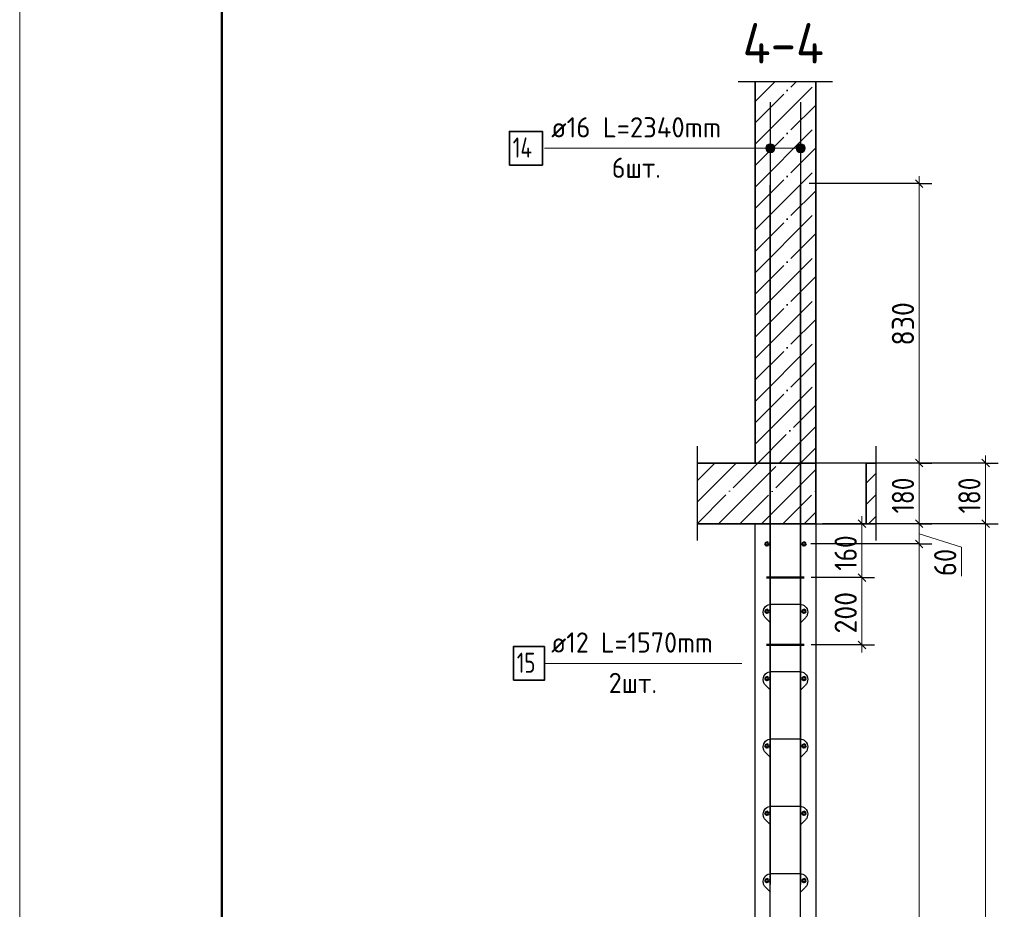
# Model space of a CAD drawing. Header units: millimetres. Extents: x -49773 to 2322955, y -3321 to 58485.
# Tile 302 of 580: x 1198195 to 1207940, y 17182 to 25989. Entities that reach past the tile are written whole.
import ezdxf

# ---------------------------------------------------------------- set-up
doc = ezdxf.new("R2010")
doc.units = ezdxf.units.MM
doc.linetypes.add('______11', pattern=[500, 400, -50, 0, -50])
doc.linetypes.add('______5', pattern=[1100, 800, -100, 100, -100])
for name, color, linetype, lineweight in [('Standard', 7, 'Continuous', 25), ('Арм.стержн. вертикальными 1', 22, 'Continuous', 35), ('Арм.стержн.горизонт. 1', 180, 'Continuous', 35), ('Арм.стержн.горизонт. 2', 202, 'Continuous', 35), ('Перекрытие_ общее', 7, 'Continuous', 35), ('Размерная линия_ общее', 7, 'Continuous', 13), ('Стена_ общее', 7, 'Continuous', 35)]:
    doc.layers.add(name, color=color, linetype=linetype, lineweight=lineweight)
doc.layers.add('Арм.стержн. вертикальными 2', color=7, linetype='Continuous', lineweight=35, true_color=0x006e00)
doc.layers.add('Арм.стержн.Стяжки', color=7, linetype='Continuous', lineweight=35, true_color=0x501e0f)
doc.styles.add('ISOCPEUR', font='txt')

msp = doc.modelspace()

# ---------------------------------------------------------------- hatches: boundary and pattern name
at = {"layer": 'Арм.стержн. вертикальными 2', "linetype": 'Continuous', "lineweight": 13, "transparency": 33554687}
for points in [[(1205585.6, 24739), (1205601.8, 24677.8), (1205601.8, 24755.2)], [(1205585.6, 24739), (1205601.8, 24677.8), (1205601.8, 24755.2)], [(1205585.6, 24739), (1205601.8, 24677.8), (1205601.8, 24755.2)], [(1205601.8, 24755.2), (1205624.3, 24671.5), (1205624.3, 24761.5)], [(1205601.8, 24755.2), (1205624.3, 24671.5), (1205624.3, 24761.5)], [(1205601.8, 24755.2), (1205624.3, 24671.5), (1205624.3, 24761.5)], [(1205601.8, 24755.2), (1205601.8, 24677.8), (1205624.3, 24671.5)], [(1205601.8, 24755.2), (1205601.8, 24677.8), (1205624.3, 24671.5)], [(1205601.8, 24755.2), (1205601.8, 24677.8), (1205624.3, 24671.5)], [(1205624.3, 24761.5), (1205624.3, 24671.5), (1205646.8, 24677.8)], [(1205624.3, 24761.5), (1205646.8, 24677.8), (1205646.8, 24755.2)], [(1205624.3, 24761.5), (1205624.3, 24671.5), (1205646.8, 24677.8)], [(1205624.3, 24761.5), (1205646.8, 24677.8), (1205646.8, 24755.2)], [(1205624.3, 24761.5), (1205624.3, 24671.5), (1205646.8, 24677.8)], [(1205624.3, 24761.5), (1205646.8, 24677.8), (1205646.8, 24755.2)], [(1205646.8, 24755.2), (1205646.8, 24677.8), (1205663, 24694)], [(1205646.8, 24755.2), (1205663, 24694), (1205663, 24739)], [(1205646.8, 24755.2), (1205646.8, 24677.8), (1205663, 24694)], [(1205646.8, 24755.2), (1205663, 24694), (1205663, 24739)], [(1205646.8, 24755.2), (1205646.8, 24677.8), (1205663, 24694)], [(1205646.8, 24755.2), (1205663, 24694), (1205663, 24739)], [(1205885.6, 24739), (1205901.8, 24677.8), (1205901.8, 24755.2)], [(1205885.6, 24739), (1205901.8, 24677.8), (1205901.8, 24755.2)], [(1205885.6, 24739), (1205901.8, 24677.8), (1205901.8, 24755.2)], [(1205901.8, 24755.2), (1205924.3, 24671.5), (1205924.3, 24761.5)], [(1205901.8, 24755.2), (1205924.3, 24671.5), (1205924.3, 24761.5)], [(1205901.8, 24755.2), (1205924.3, 24671.5), (1205924.3, 24761.5)], [(1205901.8, 24755.2), (1205901.8, 24677.8), (1205924.3, 24671.5)], [(1205901.8, 24755.2), (1205901.8, 24677.8), (1205924.3, 24671.5)], [(1205901.8, 24755.2), (1205901.8, 24677.8), (1205924.3, 24671.5)], [(1205924.3, 24761.5), (1205924.3, 24671.5), (1205946.8, 24677.8)], [(1205924.3, 24761.5), (1205946.8, 24677.8), (1205946.8, 24755.2)], [(1205924.3, 24761.5), (1205924.3, 24671.5), (1205946.8, 24677.8)], [(1205924.3, 24761.5), (1205946.8, 24677.8), (1205946.8, 24755.2)], [(1205924.3, 24761.5), (1205924.3, 24671.5), (1205946.8, 24677.8)], [(1205924.3, 24761.5), (1205946.8, 24677.8), (1205946.8, 24755.2)], [(1205946.8, 24755.2), (1205946.8, 24677.8), (1205963, 24694)], [(1205946.8, 24755.2), (1205963, 24694), (1205963, 24739)], [(1205946.8, 24755.2), (1205946.8, 24677.8), (1205963, 24694)], [(1205946.8, 24755.2), (1205963, 24694), (1205963, 24739)], [(1205946.8, 24755.2), (1205946.8, 24677.8), (1205963, 24694)], [(1205946.8, 24755.2), (1205963, 24694), (1205963, 24739)], [(1205585.6, 24694), (1205585.6, 24739), (1205579.3, 24716.5)], [(1205585.6, 24694), (1205585.6, 24739), (1205579.3, 24716.5)], [(1205585.6, 24694), (1205585.6, 24739), (1205579.3, 24716.5)], [(1205585.6, 24739), (1205585.6, 24694), (1205601.8, 24677.8)], [(1205585.6, 24739), (1205585.6, 24694), (1205601.8, 24677.8)], [(1205585.6, 24739), (1205585.6, 24694), (1205601.8, 24677.8)], [(1205663, 24739), (1205663, 24694), (1205669.3, 24716.5)], [(1205663, 24739), (1205663, 24694), (1205669.3, 24716.5)], [(1205663, 24739), (1205663, 24694), (1205669.3, 24716.5)], [(1205885.6, 24694), (1205885.6, 24739), (1205879.3, 24716.5)], [(1205885.6, 24694), (1205885.6, 24739), (1205879.3, 24716.5)], [(1205885.6, 24694), (1205885.6, 24739), (1205879.3, 24716.5)], [(1205885.6, 24739), (1205885.6, 24694), (1205901.8, 24677.8)], [(1205885.6, 24739), (1205885.6, 24694), (1205901.8, 24677.8)], [(1205885.6, 24739), (1205885.6, 24694), (1205901.8, 24677.8)], [(1205963, 24739), (1205963, 24694), (1205969.3, 24716.5)], [(1205963, 24739), (1205963, 24694), (1205969.3, 24716.5)], [(1205963, 24739), (1205963, 24694), (1205969.3, 24716.5)]]:
    msp.add_hatch(color=7, dxfattribs=at).paths.add_polyline_path(points)

# ---------------------------------------------------------------- linework, layer by layer
at = {"layer": 'Standard', "color": 7, "linetype": 'Continuous', "lineweight": 25, "transparency": 33554687}
for p, q in [((1205307.7, 25377.9), (1206241, 25377.9)), ((1204902.6, 20833), (1204902.6, 21766.3)), ((1206669.2, 21766.3), (1206669.2, 20833))]:
    msp.add_line(p, q, dxfattribs=at)
at = {"layer": 'Standard', "color": 253, "linetype": '______11', "lineweight": 35, "true_color": 0xababab, "transparency": 33554687}
for p, q in [((1205474.3, 24968.1), (1205884.1, 25377.9)), ((1205474.3, 24543.9), (1206074.3, 25143.8)), ((1205474.3, 24119.6), (1206074.3, 24719.6)), ((1205474.3, 23695.3), (1206074.3, 24295.3)), ((1205474.3, 23271.1), (1206074.3, 23871.1)), ((1205474.3, 22846.8), (1206074.3, 23446.8)), ((1205474.3, 22422.5), (1206074.3, 23022.5)), ((1205474.3, 21998.3), (1206074.3, 22598.3)), ((1205499.9, 21599.6), (1206074.3, 22174)), ((1205924.2, 21599.6), (1206074.3, 21749.7))]:
    msp.add_line(p, q, dxfattribs=at)
at = {"layer": 'Standard', "color": 253, "linetype": '______5', "lineweight": 35, "true_color": 0xababab, "transparency": 33554687}
for p, q in [((1205474.3, 25180.2), (1205672, 25377.9)), ((1205474.3, 24756), (1206074.3, 25356)), ((1205474.3, 24331.7), (1206074.3, 24931.7)), ((1205474.3, 23907.5), (1206074.3, 24507.5)), ((1205474.3, 23483.2), (1206074.3, 24083.2)), ((1205474.3, 23058.9), (1206074.3, 23658.9)), ((1205474.3, 22634.7), (1206074.3, 23234.7)), ((1205474.3, 22210.4), (1206074.3, 22810.4)), ((1205474.3, 21786.1), (1206074.3, 22386.1)), ((1205712.1, 21599.6), (1206074.3, 21961.9))]:
    msp.add_line(p, q, dxfattribs=at)
at = {"layer": 'Standard', "color": 7, "linetype": 'Continuous', "lineweight": 35, "transparency": 33554687}
for p, q in [((1205474.3, 25377.9), (1205474.3, 21599.6)), ((1206074.3, 21599.6), (1206074.3, 25377.9)), ((1205474.3, 21599.6), (1204902.6, 21599.6)), ((1206074.3, 21599.6), (1205474.3, 21599.6)), ((1206074.3, 20999.6), (1206074.3, 21599.6)), ((1206574.3, 21599.6), (1206574.3, 20999.6)), ((1206669.2, 21599.6), (1206574.3, 21599.6)), ((1204902.6, 20999.6), (1206074.3, 20999.6)), ((1205474.3, 20999.6), (1206074.3, 20999.6)), ((1206574.3, 20999.6), (1206669.2, 20999.6))]:
    msp.add_line(p, q, dxfattribs=at)
at = {"layer": 'Standard', "color": 253, "linetype": '______11', "lineweight": 13, "true_color": 0xababab, "transparency": 33554687}
for p, q in [((1204902.6, 21426.5), (1205075.7, 21599.6)), ((1204902.6, 21002.2), (1205499.9, 21599.6)), ((1205324.2, 20999.6), (1205924.2, 21599.6)), ((1206574.3, 21401.2), (1206669.2, 21496.1)), ((1205748.5, 20999.6), (1206074.3, 21325.5)), ((1206597, 20999.6), (1206669.2, 21071.9))]:
    msp.add_line(p, q, dxfattribs=at)
at = {"layer": 'Standard', "color": 253, "linetype": '______5', "lineweight": 13, "true_color": 0xababab, "transparency": 33554687}
for p, q in [((1204902.6, 21214.4), (1205287.8, 21599.6)), ((1205112.1, 20999.6), (1205712.1, 21599.6)), ((1205536.3, 20999.6), (1206074.3, 21537.6)), ((1206574.3, 21189.1), (1206669.2, 21284)), ((1205960.6, 20999.6), (1206074.3, 21113.3))]:
    msp.add_line(p, q, dxfattribs=at)
at = {"layer": 'Standard', "color": 7, "linetype": 'Continuous', "lineweight": 13, "transparency": 33554687}
msp.add_lwpolyline([(1198194.6, -3115.3), (1240194.6, -3115.3), (1240194.6, 56284.7), (1198194.6, 56284.7), (1198194.6, -3115.3)], close=True, dxfattribs=at)
at = {"layer": 'Standard', "color": 7, "linetype": 'Continuous', "lineweight": 50, "transparency": 33554687}
msp.add_lwpolyline([(1200194.6, 55784.7), (1239694.6, 55784.7), (1239694.6, -2615.3), (1200194.6, -2615.3), (1200194.6, 55784.7)], close=True, dxfattribs=at)
at = {"layer": 'Арм.стержн. вертикальными 1', "color": 4, "linetype": 'Continuous', "lineweight": 25, "transparency": 33554687}
for p, q in [((1205624.3, 10616.3), (1205624.3, 24349.6)), ((1205624.3, 10616.3), (1205624.3, 24349.6)), ((1205624.3, 10616.3), (1205624.3, 24349.6)), ((1205624.3, 10616.3), (1205624.3, 24349.6)), ((1205624.3, 10616.3), (1205624.3, 24349.6)), ((1205624.3, 10616.3), (1205624.3, 24349.6)), ((1205924.3, 10616.3), (1205924.3, 24349.6)), ((1205924.3, 10616.3), (1205924.3, 24349.6)), ((1205924.3, 10616.3), (1205924.3, 24349.6)), ((1205924.3, 10616.3), (1205924.3, 24349.6)), ((1205924.3, 10616.3), (1205924.3, 24349.6)), ((1205924.3, 10616.3), (1205924.3, 24349.6))]:
    msp.add_line(p, q, dxfattribs=at)
at = {"layer": 'Арм.стержн. вертикальными 2', "color": 5, "linetype": 'Continuous', "lineweight": 25, "true_color": 0x1c1cff, "transparency": 33554687}
for p, q in [((1205624.3, 25173), (1205624.3, 17426.3)), ((1205624.3, 25173), (1205624.3, 17426.3)), ((1205624.3, 25173), (1205624.3, 17426.3)), ((1205924.3, 25173), (1205924.3, 17426.3)), ((1205924.3, 25173), (1205924.3, 17426.3)), ((1205924.3, 25173), (1205924.3, 17426.3))]:
    msp.add_line(p, q, dxfattribs=at)
at = {"layer": 'Арм.стержн. вертикальными 2', "color": 7, "linetype": 'Continuous', "lineweight": 13, "transparency": 33554687}
for p, q in [((1205624.3, 24761.5), (1205624.3, 24761.5)), ((1205624.3, 24761.5), (1205624.3, 24761.5)), ((1205624.3, 24761.5), (1205624.3, 24761.5)), ((1205924.3, 24761.5), (1205924.3, 24761.5)), ((1205924.3, 24761.5), (1205924.3, 24761.5)), ((1205924.3, 24761.5), (1205924.3, 24761.5)), ((1203388.3, 24716.5), (1205401.6, 24716.5)), ((1205401.6, 24716.5), (1205924.3, 24716.5)), ((1205401.6, 24716.5), (1205624.3, 24716.5)), ((1205401.6, 24716.5), (1205624.3, 24716.5)), ((1205401.6, 24716.5), (1205924.3, 24716.5)), ((1205401.6, 24716.5), (1205924.3, 24716.5)), ((1205401.6, 24716.5), (1205624.3, 24716.5)), ((1205579.3, 24716.5), (1205579.3, 24716.5)), ((1205579.3, 24716.5), (1205579.3, 24716.5)), ((1205579.3, 24716.5), (1205579.3, 24716.5)), ((1205624.3, 24671.5), (1205624.3, 24671.5)), ((1205624.3, 24671.5), (1205624.3, 24671.5)), ((1205624.3, 24671.5), (1205624.3, 24671.5)), ((1205669.3, 24716.5), (1205669.3, 24716.5)), ((1205669.3, 24716.5), (1205669.3, 24716.5)), ((1205669.3, 24716.5), (1205669.3, 24716.5)), ((1205879.3, 24716.5), (1205879.3, 24716.5)), ((1205879.3, 24716.5), (1205879.3, 24716.5)), ((1205879.3, 24716.5), (1205879.3, 24716.5)), ((1205924.3, 24671.5), (1205924.3, 24671.5)), ((1205924.3, 24671.5), (1205924.3, 24671.5)), ((1205924.3, 24671.5), (1205924.3, 24671.5)), ((1205969.3, 24716.5), (1205969.3, 24716.5)), ((1205969.3, 24716.5), (1205969.3, 24716.5)), ((1205969.3, 24716.5), (1205969.3, 24716.5))]:
    msp.add_line(p, q, dxfattribs=at)
at = {"layer": 'Арм.стержн. вертикальными 2', "color": 7, "linetype": 'Continuous', "lineweight": 35, "transparency": 33554687}
msp.add_lwpolyline([(1203041.6, 24549.9), (1203368.3, 24549.9), (1203368.3, 24883.2), (1203041.6, 24883.2), (1203041.6, 24549.9)], dxfattribs=at)
at = {"layer": 'Арм.стержн. вертикальными 2', "color": 7, "linetype": 'Continuous', "lineweight": 13, "transparency": 33554687}
for centre in [(1205624.3, 24716.5), (1205624.3, 24716.5), (1205624.3, 24716.5), (1205924.3, 24716.5), (1205924.3, 24716.5), (1205924.3, 24716.5)]:
    msp.add_circle(centre, 45, dxfattribs=at)
at = {"layer": 'Арм.стержн.горизонт. 1', "color": 4, "linetype": 'Continuous', "lineweight": 50, "transparency": 33554687}
for centre in [(1205591, 20799.6), (1205957.7, 20799.6), (1205591, 20133), (1205957.7, 20133), (1205591, 19466.3), (1205957.7, 19466.3), (1205591, 18799.6), (1205957.7, 18799.6), (1205591, 18133), (1205957.7, 18133), (1205591, 17466.3), (1205957.7, 17466.3)]:
    msp.add_circle(centre, 16.7, dxfattribs=at)
at = {"layer": 'Арм.стержн.горизонт. 2', "color": 7, "linetype": 'Continuous', "lineweight": 13, "transparency": 33554687}
msp.add_line((1203388.3, 19616.5), (1205341.6, 19616.5), dxfattribs=at)
at = {"layer": 'Арм.стержн.горизонт. 2', "color": 34, "linetype": 'Continuous', "lineweight": 50, "transparency": 33554687}
for points in [[(1205961, 20466.3), (1205590.6, 20466.3), (1205587.7, 20466.3)], [(1205961, 19799.6), (1205590.6, 19799.6), (1205587.7, 19799.6)]]:
    msp.add_lwpolyline(points, dxfattribs=at)
at = {"layer": 'Арм.стержн.горизонт. 2', "color": 7, "linetype": 'Continuous', "lineweight": 35, "transparency": 33554687}
msp.add_lwpolyline([(1203081.6, 19449.9), (1203388.3, 19449.9), (1203388.3, 19783.2), (1203081.6, 19783.2), (1203081.6, 19449.9)], dxfattribs=at)
at = {"layer": 'Арм.стержн.Стяжки', "color": 40, "linetype": 'Continuous', "lineweight": 25, "transparency": 33554687}
for points in [[(1205627, 20017.2), (1205576.5, 20067.6), (1205571.7, 20073.2), (1205567.3, 20079.2), (1205563.5, 20085.7), (1205560.4, 20092.3), (1205557.9, 20099.3), (1205556, 20106.5), (1205554.8, 20113.9), (1205554.3, 20121.2), (1205554.3, 20126.4), (1205556.3, 20140.6), (1205561.1, 20155.2), (1205568.6, 20168.6), (1205577.8, 20179.5), (1205588.7, 20188.7), (1205602.1, 20196.2), (1205616.7, 20201), (1205630.8, 20202.9), (1205917.8, 20202.9), (1205932, 20201), (1205946.5, 20196.2), (1205959.9, 20188.7), (1205970.9, 20179.5), (1205980.1, 20168.6), (1205987.6, 20155.2), (1205992.4, 20140.6), (1205994.3, 20126.4), (1205994.3, 20121.2), (1205993.8, 20113.9), (1205992.6, 20106.5), (1205990.7, 20099.3), (1205988.2, 20092.3), (1205985.1, 20085.7), (1205981.3, 20079.2), (1205976.9, 20073.2), (1205972.1, 20067.6), (1205921.7, 20017.2)], [(1205627, 20017.2), (1205576.5, 20067.6), (1205571.7, 20073.2), (1205567.3, 20079.2), (1205563.5, 20085.7), (1205560.4, 20092.3), (1205557.9, 20099.3), (1205556, 20106.5), (1205554.8, 20113.9), (1205554.3, 20121.2), (1205554.3, 20126.4), (1205556.3, 20140.6), (1205561.1, 20155.2), (1205568.6, 20168.6), (1205577.8, 20179.5), (1205588.7, 20188.7), (1205602.1, 20196.2), (1205616.7, 20201), (1205630.8, 20202.9), (1205917.8, 20202.9), (1205932, 20201), (1205946.5, 20196.2), (1205959.9, 20188.7), (1205970.9, 20179.5), (1205980.1, 20168.6), (1205987.6, 20155.2), (1205992.4, 20140.6), (1205994.3, 20126.4), (1205994.3, 20121.2), (1205993.8, 20113.9), (1205992.6, 20106.5), (1205990.7, 20099.3), (1205988.2, 20092.3), (1205985.1, 20085.7), (1205981.3, 20079.2), (1205976.9, 20073.2), (1205972.1, 20067.6), (1205921.7, 20017.2)], [(1205627, 19350.5), (1205576.5, 19400.9), (1205571.7, 19406.5), (1205567.3, 19412.6), (1205563.5, 19419), (1205560.4, 19425.7), (1205557.9, 19432.6), (1205556, 19439.8), (1205554.8, 19447.2), (1205554.3, 19454.5), (1205554.3, 19459.8), (1205556.3, 19473.9), (1205561.1, 19488.5), (1205568.6, 19501.9), (1205577.8, 19512.8), (1205588.7, 19522), (1205602.1, 19529.5), (1205616.7, 19534.3), (1205630.8, 19536.3), (1205917.8, 19536.3), (1205932, 19534.3), (1205946.5, 19529.5), (1205959.9, 19522), (1205970.9, 19512.8), (1205980.1, 19501.9), (1205987.6, 19488.5), (1205992.4, 19473.9), (1205994.3, 19459.8), (1205994.3, 19454.5), (1205993.8, 19447.2), (1205992.6, 19439.8), (1205990.7, 19432.6), (1205988.2, 19425.7), (1205985.1, 19419), (1205981.3, 19412.6), (1205976.9, 19406.5), (1205972.1, 19400.9), (1205921.7, 19350.5)], [(1205627, 19350.5), (1205576.5, 19400.9), (1205571.7, 19406.5), (1205567.3, 19412.6), (1205563.5, 19419), (1205560.4, 19425.7), (1205557.9, 19432.6), (1205556, 19439.8), (1205554.8, 19447.2), (1205554.3, 19454.5), (1205554.3, 19459.8), (1205556.3, 19473.9), (1205561.1, 19488.5), (1205568.6, 19501.9), (1205577.8, 19512.8), (1205588.7, 19522), (1205602.1, 19529.5), (1205616.7, 19534.3), (1205630.8, 19536.3), (1205917.8, 19536.3), (1205932, 19534.3), (1205946.5, 19529.5), (1205959.9, 19522), (1205970.9, 19512.8), (1205980.1, 19501.9), (1205987.6, 19488.5), (1205992.4, 19473.9), (1205994.3, 19459.8), (1205994.3, 19454.5), (1205993.8, 19447.2), (1205992.6, 19439.8), (1205990.7, 19432.6), (1205988.2, 19425.7), (1205985.1, 19419), (1205981.3, 19412.6), (1205976.9, 19406.5), (1205972.1, 19400.9), (1205921.7, 19350.5)], [(1205627, 19350.5), (1205576.5, 19400.9), (1205571.7, 19406.5), (1205567.3, 19412.6), (1205563.5, 19419), (1205560.4, 19425.7), (1205557.9, 19432.6), (1205556, 19439.8), (1205554.8, 19447.2), (1205554.3, 19454.5), (1205554.3, 19459.8), (1205556.3, 19473.9), (1205561.1, 19488.5), (1205568.6, 19501.9), (1205577.8, 19512.8), (1205588.7, 19522), (1205602.1, 19529.5), (1205616.7, 19534.3), (1205630.8, 19536.3), (1205917.8, 19536.3), (1205932, 19534.3), (1205946.5, 19529.5), (1205959.9, 19522), (1205970.9, 19512.8), (1205980.1, 19501.9), (1205987.6, 19488.5), (1205992.4, 19473.9), (1205994.3, 19459.8), (1205994.3, 19454.5), (1205993.8, 19447.2), (1205992.6, 19439.8), (1205990.7, 19432.6), (1205988.2, 19425.7), (1205985.1, 19419), (1205981.3, 19412.6), (1205976.9, 19406.5), (1205972.1, 19400.9), (1205921.7, 19350.5)], [(1205627, 18683.8), (1205576.5, 18734.3), (1205571.7, 18739.8), (1205567.3, 18745.9), (1205563.5, 18752.4), (1205560.4, 18759), (1205557.9, 18765.9), (1205556, 18773.2), (1205554.8, 18780.5), (1205554.3, 18787.9), (1205554.3, 18793.1), (1205556.3, 18807.3), (1205561.1, 18821.8), (1205568.6, 18835.2), (1205577.8, 18846.2), (1205588.7, 18855.4), (1205602.1, 18862.8), (1205616.7, 18867.7), (1205630.8, 18869.6), (1205917.8, 18869.6), (1205932, 18867.7), (1205946.5, 18862.8), (1205959.9, 18855.4), (1205970.9, 18846.2), (1205980.1, 18835.2), (1205987.6, 18821.8), (1205992.4, 18807.3), (1205994.3, 18793.1), (1205994.3, 18787.9), (1205993.8, 18780.5), (1205992.6, 18773.2), (1205990.7, 18765.9), (1205988.2, 18759), (1205985.1, 18752.4), (1205981.3, 18745.9), (1205976.9, 18739.8), (1205972.1, 18734.3), (1205921.7, 18683.8)], [(1205627, 18683.8), (1205576.5, 18734.3), (1205571.7, 18739.8), (1205567.3, 18745.9), (1205563.5, 18752.4), (1205560.4, 18759), (1205557.9, 18765.9), (1205556, 18773.2), (1205554.8, 18780.5), (1205554.3, 18787.9), (1205554.3, 18793.1), (1205556.3, 18807.3), (1205561.1, 18821.8), (1205568.6, 18835.2), (1205577.8, 18846.2), (1205588.7, 18855.4), (1205602.1, 18862.8), (1205616.7, 18867.7), (1205630.8, 18869.6), (1205917.8, 18869.6), (1205932, 18867.7), (1205946.5, 18862.8), (1205959.9, 18855.4), (1205970.9, 18846.2), (1205980.1, 18835.2), (1205987.6, 18821.8), (1205992.4, 18807.3), (1205994.3, 18793.1), (1205994.3, 18787.9), (1205993.8, 18780.5), (1205992.6, 18773.2), (1205990.7, 18765.9), (1205988.2, 18759), (1205985.1, 18752.4), (1205981.3, 18745.9), (1205976.9, 18739.8), (1205972.1, 18734.3), (1205921.7, 18683.8)], [(1205627, 18017.2), (1205576.5, 18067.6), (1205571.7, 18073.2), (1205567.3, 18079.2), (1205563.5, 18085.7), (1205560.4, 18092.3), (1205557.9, 18099.3), (1205556, 18106.5), (1205554.8, 18113.9), (1205554.3, 18121.2), (1205554.3, 18126.4), (1205556.3, 18140.6), (1205561.1, 18155.2), (1205568.6, 18168.6), (1205577.8, 18179.5), (1205588.7, 18188.7), (1205602.1, 18196.2), (1205616.7, 18201), (1205630.8, 18202.9), (1205917.8, 18202.9), (1205932, 18201), (1205946.5, 18196.2), (1205959.9, 18188.7), (1205970.9, 18179.5), (1205980.1, 18168.6), (1205987.6, 18155.2), (1205992.4, 18140.6), (1205994.3, 18126.4), (1205994.3, 18121.2), (1205993.8, 18113.9), (1205992.6, 18106.5), (1205990.7, 18099.3), (1205988.2, 18092.3), (1205985.1, 18085.7), (1205981.3, 18079.2), (1205976.9, 18073.2), (1205972.1, 18067.6), (1205921.7, 18017.2)], [(1205627, 18017.2), (1205576.5, 18067.6), (1205571.7, 18073.2), (1205567.3, 18079.2), (1205563.5, 18085.7), (1205560.4, 18092.3), (1205557.9, 18099.3), (1205556, 18106.5), (1205554.8, 18113.9), (1205554.3, 18121.2), (1205554.3, 18126.4), (1205556.3, 18140.6), (1205561.1, 18155.2), (1205568.6, 18168.6), (1205577.8, 18179.5), (1205588.7, 18188.7), (1205602.1, 18196.2), (1205616.7, 18201), (1205630.8, 18202.9), (1205917.8, 18202.9), (1205932, 18201), (1205946.5, 18196.2), (1205959.9, 18188.7), (1205970.9, 18179.5), (1205980.1, 18168.6), (1205987.6, 18155.2), (1205992.4, 18140.6), (1205994.3, 18126.4), (1205994.3, 18121.2), (1205993.8, 18113.9), (1205992.6, 18106.5), (1205990.7, 18099.3), (1205988.2, 18092.3), (1205985.1, 18085.7), (1205981.3, 18079.2), (1205976.9, 18073.2), (1205972.1, 18067.6), (1205921.7, 18017.2)], [(1205627, 18017.2), (1205576.5, 18067.6), (1205571.7, 18073.2), (1205567.3, 18079.2), (1205563.5, 18085.7), (1205560.4, 18092.3), (1205557.9, 18099.3), (1205556, 18106.5), (1205554.8, 18113.9), (1205554.3, 18121.2), (1205554.3, 18126.4), (1205556.3, 18140.6), (1205561.1, 18155.2), (1205568.6, 18168.6), (1205577.8, 18179.5), (1205588.7, 18188.7), (1205602.1, 18196.2), (1205616.7, 18201), (1205630.8, 18202.9), (1205917.8, 18202.9), (1205932, 18201), (1205946.5, 18196.2), (1205959.9, 18188.7), (1205970.9, 18179.5), (1205980.1, 18168.6), (1205987.6, 18155.2), (1205992.4, 18140.6), (1205994.3, 18126.4), (1205994.3, 18121.2), (1205993.8, 18113.9), (1205992.6, 18106.5), (1205990.7, 18099.3), (1205988.2, 18092.3), (1205985.1, 18085.7), (1205981.3, 18079.2), (1205976.9, 18073.2), (1205972.1, 18067.6), (1205921.7, 18017.2)], [(1205627, 17350.5), (1205576.5, 17400.9), (1205571.7, 17406.5), (1205567.3, 17412.6), (1205563.5, 17419), (1205560.4, 17425.7), (1205557.9, 17432.6), (1205556, 17439.8), (1205554.8, 17447.2), (1205554.3, 17454.5), (1205554.3, 17459.8), (1205556.3, 17473.9), (1205561.1, 17488.5), (1205568.6, 17501.9), (1205577.8, 17512.8), (1205588.7, 17522), (1205602.1, 17529.5), (1205616.7, 17534.3), (1205630.8, 17536.3), (1205917.8, 17536.3), (1205932, 17534.3), (1205946.5, 17529.5), (1205959.9, 17522), (1205970.9, 17512.8), (1205980.1, 17501.9), (1205987.6, 17488.5), (1205992.4, 17473.9), (1205994.3, 17459.8), (1205994.3, 17454.5), (1205993.8, 17447.2), (1205992.6, 17439.8), (1205990.7, 17432.6), (1205988.2, 17425.7), (1205985.1, 17419), (1205981.3, 17412.6), (1205976.9, 17406.5), (1205972.1, 17400.9), (1205921.7, 17350.5)], [(1205627, 17350.5), (1205576.5, 17400.9), (1205571.7, 17406.5), (1205567.3, 17412.6), (1205563.5, 17419), (1205560.4, 17425.7), (1205557.9, 17432.6), (1205556, 17439.8), (1205554.8, 17447.2), (1205554.3, 17454.5), (1205554.3, 17459.8), (1205556.3, 17473.9), (1205561.1, 17488.5), (1205568.6, 17501.9), (1205577.8, 17512.8), (1205588.7, 17522), (1205602.1, 17529.5), (1205616.7, 17534.3), (1205630.8, 17536.3), (1205917.8, 17536.3), (1205932, 17534.3), (1205946.5, 17529.5), (1205959.9, 17522), (1205970.9, 17512.8), (1205980.1, 17501.9), (1205987.6, 17488.5), (1205992.4, 17473.9), (1205994.3, 17459.8), (1205994.3, 17454.5), (1205993.8, 17447.2), (1205992.6, 17439.8), (1205990.7, 17432.6), (1205988.2, 17425.7), (1205985.1, 17419), (1205981.3, 17412.6), (1205976.9, 17406.5), (1205972.1, 17400.9), (1205921.7, 17350.5)]]:
    msp.add_lwpolyline(points, dxfattribs=at)
at = {"layer": 'Перекрытие_ общее', "color": 7, "linetype": 'Continuous', "lineweight": 13, "transparency": 33554687}
msp.add_line((1206074.3, 21599.6), (1205474.3, 21599.6), dxfattribs=at)
at = {"layer": 'Перекрытие_ общее', "color": 7, "linetype": 'Continuous', "lineweight": 25, "transparency": 33554687}
for p, q in [((1206574.3, 21599.6), (1206074.3, 21599.6)), ((1206074.3, 20999.6), (1206574.3, 20999.6))]:
    msp.add_line(p, q, dxfattribs=at)
at = {"layer": 'Размерная линия_ общее', "color": 253, "linetype": 'Continuous', "lineweight": -3, "true_color": 0xa0a0a0, "transparency": 33554687}
for p, q in [((1207097.4, 24366.3), (1206007.7, 24366.3)), ((1207097.4, 24366.3), (1206972.4, 24366.3)), ((1207097.4, 24366.3), (1207222.4, 24366.3)), ((1207754.9, 21599.6), (1206475.3, 21599.6)), ((1207097.4, 21599.6), (1206972.4, 21599.6)), ((1207097.4, 21599.6), (1207222.4, 21599.6)), ((1207754.9, 21599.6), (1207629.9, 21599.6)), ((1207754.9, 21599.6), (1207879.9, 21599.6)), ((1206530.7, 20999.6), (1206141, 20999.6)), ((1206530.7, 20999.6), (1206405.7, 20999.6)), ((1206530.7, 20999.6), (1206655.7, 20999.6)), ((1207097.4, 20999.6), (1206972.4, 20999.6)), ((1207097.4, 20999.6), (1207222.4, 20999.6)), ((1207754.9, 20999.6), (1207629.9, 20999.6)), ((1207754.9, 20999.6), (1207879.9, 20999.6)), ((1207097.4, 20799.6), (1206972.4, 20799.6)), ((1207097.4, 20799.6), (1207222.4, 20799.6)), ((1206530.7, 20466.3), (1206405.7, 20466.3)), ((1206530.7, 20466.3), (1206655.7, 20466.3)), ((1206530.7, 19799.6), (1206027.7, 19799.6)), ((1206530.7, 19799.6), (1206405.7, 19799.6)), ((1206530.7, 19799.6), (1206655.7, 19799.6))]:
    msp.add_line(p, q, dxfattribs=at)
at = {"layer": 'Размерная линия_ общее', "color": 7, "linetype": 'Continuous', "lineweight": 25, "transparency": 33554687}
for p, q in [((1207134.9, 24328.8), (1207059.9, 24403.8)), ((1207134.9, 21562.1), (1207059.9, 21637.1)), ((1207792.4, 21562.1), (1207717.4, 21637.1)), ((1206568.2, 20962.1), (1206493.2, 21037.1)), ((1207134.9, 20962.1), (1207059.9, 21037.1)), ((1207792.4, 20962.1), (1207717.4, 21037.1)), ((1207134.9, 20762.1), (1207059.9, 20837.1)), ((1206568.2, 20428.8), (1206493.2, 20503.8)), ((1206568.2, 19762.1), (1206493.2, 19837.1))]:
    msp.add_line(p, q, dxfattribs=at)
at = {"layer": 'Размерная линия_ общее', "color": 7, "linetype": 'Continuous', "lineweight": 13, "transparency": 33554687}
for p, q in [((1207097.4, 24366.3), (1207097.4, 24441.3)), ((1207097.4, 21599.6), (1207097.4, 24366.3)), ((1207754.9, 21599.6), (1207754.9, 21674.6)), ((1207097.4, 20999.6), (1207097.4, 21599.6)), ((1207754.9, 20999.6), (1207754.9, 21599.6)), ((1206530.7, 20999.6), (1206530.7, 21074.6)), ((1206530.7, 20466.3), (1206530.7, 20999.6)), ((1207097.4, 20799.6), (1207097.4, 20999.6)), ((1207097.4, 20899.6), (1207515.6, 20767.2)), ((1207515.6, 20767.2), (1207515.6, 20481.2)), ((1206530.7, 19799.6), (1206530.7, 19724.6))]:
    msp.add_line(p, q, dxfattribs=at)
at = {"layer": 'Размерная линия_ общее', "color": 253, "linetype": 'Continuous', "lineweight": -3, "true_color": 0xa0a0a0, "transparency": 33554687}
for points in [[(1207097.4, 21599.6), (1207080.5, 21599.6), (1207080.5, 21599.6), (1206141, 21599.6)], [(1207097.4, 20999.6), (1207080.5, 20999.6), (1207080.5, 20999.6), (1207080.4, 20999.6), (1207080.4, 20999.6), (1206141, 20999.6)], [(1207754.9, 20999.6), (1207737.9, 20999.6), (1207737.9, 20999.6), (1206461.7, 20999.6)], [(1207097.4, 20799.6), (1207080.5, 20799.6), (1207080.5, 20799.6), (1207080.4, 20799.6), (1207080.4, 20799.6), (1206024.3, 20799.6)], [(1206530.7, 20466.3), (1206513.7, 20466.3), (1206513.7, 20466.3), (1206027.7, 20466.3)]]:
    msp.add_lwpolyline(points, dxfattribs=at)
at = {"layer": 'Размерная линия_ общее', "color": 7, "linetype": 'Continuous', "lineweight": 13, "transparency": 33554687}
for points in [[(1207754.9, 10599.6), (1207754.9, 15538.2), (1207754.9, 15538.2), (1207754.9, 20999.6)], [(1207097.4, 10799.6), (1207097.4, 11096.9), (1207097.4, 11096.9), (1207097.4, 20799.6)], [(1206530.7, 19799.6), (1206530.7, 19856.8), (1206530.7, 19856.8), (1206530.7, 20466.3)]]:
    msp.add_lwpolyline(points, dxfattribs=at)
at = {"layer": 'Стена_ общее', "color": 7, "linetype": 'Continuous', "lineweight": 35, "transparency": 33554687}
msp.add_line((1205474.3, 21599.6), (1206074.3, 21599.6), dxfattribs=at)
at = {"layer": 'Стена_ общее', "color": 7, "linetype": 'Continuous', "lineweight": 25, "transparency": 33554687}
for p, q in [((1205474.3, 10599.6), (1205474.3, 20999.6)), ((1206074.3, 20999.6), (1206074.3, 10599.6))]:
    msp.add_line(p, q, dxfattribs=at)

# ---------------------------------------------------------------- texts
at = {"layer": 'Standard', "color": 7, "linetype": 'Continuous', "lineweight": 35, "transparency": 33554687, "insert": (1205350.7, 25555.6), "char_height": 400, "width": 1103.372, "attachment_point": 7, "style": 'ISOCPEUR'}
msp.add_mtext('\\W0.92;4-4', dxfattribs=at)
at = {"layer": 'Арм.стержн. вертикальными 2', "color": 7, "linetype": 'Continuous', "lineweight": 25, "transparency": 33554687, "char_height": 200, "attachment_point": 7, "style": 'ISOCPEUR'}
for s, insert, width in [('\\W0.96;ø16 L=2340mm ', (1203455, 24823.2), 1975.096), ('\\W0.76;14', (1203075, 24623.2), 336.373), ('\\W0.94;6шт. ', (1204055, 24423.2), 774.193)]:
    msp.add_mtext(s, dxfattribs=dict(at, insert=insert, width=width))
at = {"layer": 'Арм.стержн.горизонт. 2', "color": 7, "linetype": 'Continuous', "lineweight": 25, "transparency": 33554687, "char_height": 200, "attachment_point": 7, "style": 'ISOCPEUR'}
for s, insert, width in [('\\W0.94;ø12 L=1570mm ', (1203455, 19723.2), 1913.071), ('\\W0.75;15', (1203115, 19523.2), 314.851), ('\\W0.94;2шт. ', (1204025, 19323.2), 774.186)]:
    msp.add_mtext(s, dxfattribs=dict(at, insert=insert, width=width))
at = {"layer": 'Размерная линия_ общее', "color": 7, "linetype": 'Continuous', "lineweight": 25, "transparency": 33554687, "char_height": 220, "attachment_point": 7, "rotation": 90, "style": 'ISOCPEUR'}
for s, insert, width in [('\\W0.91;830', (1207047.4, 22763), 561.988), ('\\W0.83;180', (1207047.4, 21101.6), 508.571), ('\\W0.83;180', (1207704.9, 21101.6), 508.571), ('\\W0.83;160', (1206480.7, 20534.9), 508.571), ('\\W0.87;60', (1207465.6, 20481.2), 403.924), ('\\W0.91;200', (1206480.7, 19912.9), 561.996)]:
    msp.add_mtext(s, dxfattribs=dict(at, insert=insert, width=width))

doc.saveas('drawing.dxf')
